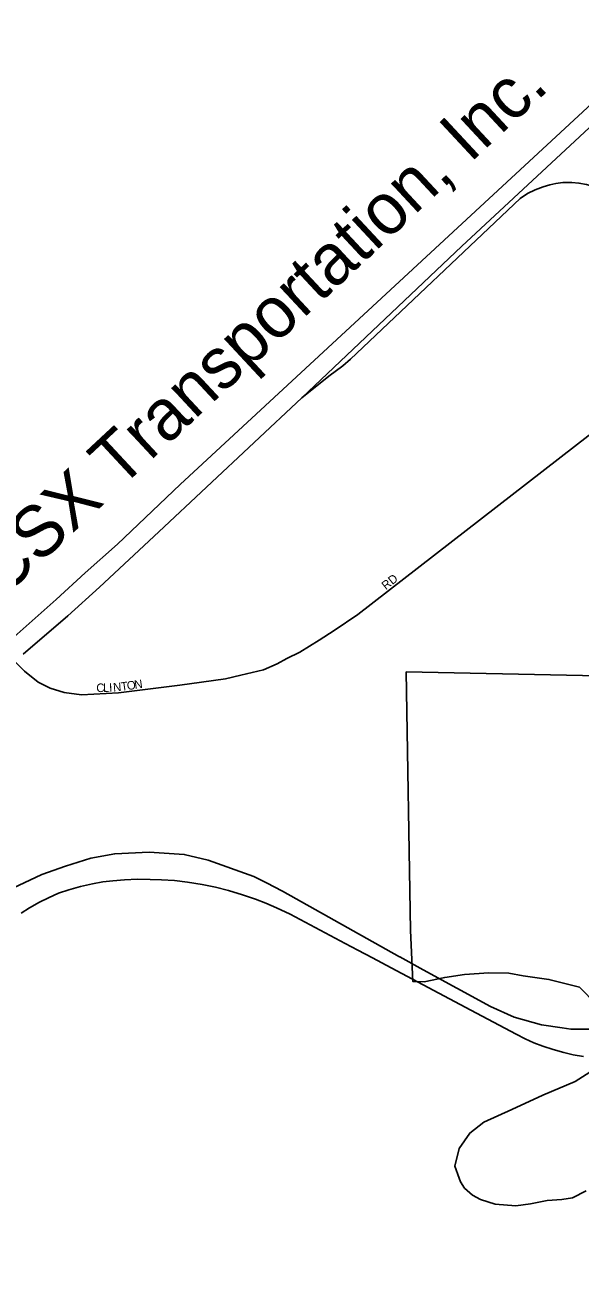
# Model space of a CAD drawing. Extents: x 2010165 to 2382125, y 1060529 to 1407316.
# Drawn here: x 2173298 to 2176547, y 1254931 to 1262187 of the extents above; entities that cross this region are included whole.
import ezdxf

# ---------------------------------------------------------------- set-up
doc = ezdxf.new("R2010")
doc.units = 0
for name, color, linetype in [('GM_X_City_Street', 7, 'Continuous'), ('GM_X_City_Street_Text', 7, 'Continuous'), ('GM_X_Corporation', 7, 'Continuous'), ('GM_X_Interstate_Route', 7, 'Continuous'), ('GM_X_Rail_Line', 7, 'Continuous'), ('GM_X_Rail_Line_Text', 7, 'Continuous')]:
    doc.layers.add(name, color=color, linetype=linetype)

msp = doc.modelspace()

# ---------------------------------------------------------------- linework, layer by layer
at = {"layer": 'GM_X_City_Street'}
msp.add_lwpolyline([(2173207.6, 1258493), (2173295.7, 1258406.8), (2173376.8, 1258341.5), (2173445.4, 1258306.5), (2173527.9, 1258281.5), (2173629.1, 1258267), (2173845.6, 1258279.4), (2174204, 1258323.9), (2174331.8, 1258341.3), (2174472.8, 1258361.4), (2174562.5, 1258382.9), (2174694.1, 1258413), (2174773.6, 1258448.4), (2174831.2, 1258479.4), (2174906.6, 1258516.6), (2175019.6, 1258586.6), (2175106.7, 1258643.3), (2175245.3, 1258738.5), (2176782, 1259929.7)], dxfattribs=at)
at = {"layer": 'GM_X_Corporation'}
for points in [[(2168931.9, 1254641.4), (2170320.6, 1256015.7), (2170584.5, 1256241.6), (2171046.5, 1256679.9), (2171687.6, 1257280.3), (2172071.1, 1257636.9), (2172513.6, 1258046.7), (2172598.2, 1258122.6), (2172754.1, 1258242), (2172921.9, 1258361.7), (2173164.7, 1258545), (2173306.4, 1258670.2), (2173481.6, 1258826.1), (2173650.7, 1258981.8), (2173839.7, 1259150), (2174207.3, 1259498.3), (2177112.4, 1262187.1)], [(2177112.4, 1262187.1), (2174207.3, 1259498.3), (2173839.7, 1259150), (2173650.7, 1258981.8), (2173481.6, 1258826.1), (2173306.4, 1258670.2), (2173164.7, 1258545)], [(2177685.3, 1258358.3), (2175528.8, 1258401.6), (2175553.6, 1256889.5), (2175566.9, 1256590.8), (2175635, 1256589.5), (2175754.8, 1256614.9), (2175870.8, 1256632.1), (2176012.8, 1256641.7), (2176128.9, 1256638.9), (2176213.2, 1256623.7), (2176363.5, 1256603.3), (2176542.2, 1256557), (2176643.5, 1256453.8)], [(2176643.5, 1256453.8), (2176542.2, 1256557), (2176363.5, 1256603.3), (2176213.2, 1256623.7), (2176128.9, 1256638.9), (2176012.8, 1256641.7), (2175870.8, 1256632.1), (2175754.8, 1256614.9), (2175635, 1256589.5), (2175566.9, 1256590.8), (2175553.6, 1256889.5), (2175528.8, 1258401.6), (2177685.3, 1258358.3)], [(2176623.7, 1256074.5), (2176516.4, 1256005.1), (2176329.1, 1255924.9), (2176147.8, 1255842.7), (2175982.5, 1255768.8), (2175901.1, 1255703.7), (2175838.1, 1255614.8), (2175813.2, 1255510.2), (2175838, 1255440.3), (2175846.3, 1255418.3), (2175870.7, 1255382.5), (2175917.2, 1255340.8), (2175963.5, 1255315.3), (2176049.9, 1255288.1), (2176170.1, 1255279.3), (2176256.1, 1255290.3), (2176354, 1255309.4), (2176440, 1255316.3), (2176501.9, 1255325), (2176581.5, 1255365.9)], [(2176581.5, 1255365.9), (2176501.9, 1255325), (2176440, 1255316.3), (2176354, 1255309.4), (2176256.1, 1255290.3), (2176170.1, 1255279.3), (2176049.9, 1255288.1), (2175963.5, 1255315.3), (2175917.2, 1255340.8), (2175870.7, 1255382.5), (2175846.3, 1255418.3), (2175838, 1255440.3), (2175813.2, 1255510.2), (2175838.1, 1255614.8), (2175901.1, 1255703.7), (2175982.5, 1255768.8), (2176147.8, 1255842.7), (2176329.1, 1255924.9), (2176516.4, 1256005.1), (2176623.7, 1256074.5)]]:
    msp.add_lwpolyline(points, dxfattribs=at)
at = {"layer": 'GM_X_Interstate_Route'}
for points in [[(2170670.8, 1256097.7), (2170692.1, 1256098.9), (2171048.3, 1256131.2), (2171333.6, 1256182.1), (2171580, 1256254.6), (2171769.7, 1256328.7), (2172015, 1256449.1), (2172326.6, 1256606.5), (2172890.6, 1256939.3), (2173041.8, 1257032.7), (2173227.9, 1257137.6), (2173397.2, 1257216.3), (2173536.2, 1257265.7), (2173684.9, 1257312.4), (2173824, 1257338.4), (2174025.4, 1257347.6), (2174230.8, 1257334.6), (2174370.2, 1257300.9), (2174637.8, 1257205.2), (2174711.6, 1257167.6)], [(2174711.6, 1257167.6), (2174804.7, 1257120.1), (2175489.8, 1256734.9)], [(2175489.8, 1256734.9), (2175491.2, 1256734.1), (2175627.7, 1256659.6)], [(2175627.7, 1256659.6), (2176021.3, 1256444.5), (2176160.6, 1256382.2), (2176320.1, 1256336.4), (2176442.2, 1256319.4)], [(2176442.2, 1256319.4), (2176492.3, 1256312.5), (2176651.3, 1256312.5)]]:
    msp.add_lwpolyline(points, dxfattribs=at)
at = {"layer": 'GM_X_Rail_Line'}
for points in [[(2174918, 1260005.9), (2175854.2, 1260893.2), (2177039.4, 1261993.5)], [(2174918, 1260005.9), (2175076.5, 1260131.7), (2175158.5, 1260192.6), (2175202.6, 1260232.1), (2176196, 1261171.2), (2176239, 1261200.3), (2176283.9, 1261221.3), (2176330.7, 1261240), (2176369.4, 1261251.4), (2176405.2, 1261259.1), (2176445.3, 1261263.8), (2176497.8, 1261264.8), (2176538.9, 1261261.5), (2176584.3, 1261252.9), (2176638.2, 1261238.1), (2177063.9, 1261073.2), (2177312.7, 1260976.5)], [(2173287.7, 1258505.2), (2173549.7, 1258729.3), (2173735.7, 1258896.7), (2174082.7, 1259220.6), (2174918, 1260005.9)], [(2173276.5, 1256990.7), (2173324.6, 1257021), (2173383.2, 1257053.9), (2173435.9, 1257080.9), (2173495.9, 1257106.6), (2173555.9, 1257127), (2173623.7, 1257146.8), (2173694.2, 1257161.3), (2173754.8, 1257173.2), (2173813.5, 1257179.8), (2173882, 1257185), (2173957.8, 1257189.6), (2174030.9, 1257188.3), (2174097.5, 1257186.3), (2174173.9, 1257181.7), (2174249, 1257171.8), (2174334.7, 1257158), (2174413.7, 1257142.2), (2174488.9, 1257122.4), (2174571.9, 1257098.1), (2174648.3, 1257072.4), (2174707.6, 1257049.3), (2174770.2, 1257022.3), (2174849.9, 1256985.4), (2175171.5, 1256813.4), (2175245.9, 1256773.2), (2175331.6, 1256729.1), (2175441.6, 1256670.4), (2175906.1, 1256422.7), (2176172.3, 1256283), (2176225.7, 1256255.3), (2176275.1, 1256232.3), (2176329.2, 1256211.8), (2176387.8, 1256192.1), (2176450.4, 1256174.9), (2176505.1, 1256162.4), (2176565.7, 1256152.5)]]:
    msp.add_lwpolyline(points, dxfattribs=at)

# ---------------------------------------------------------------- texts
at = {"layer": 'GM_X_City_Street_Text'}
for s, rotation, p in [('RD', 38.66336, (2175410, 1258879.3)), ('C', 2.04021, (2173717.1, 1258282.9)), ('L', 2.0522, (2173756.7, 1258284.3)), ('I', 2.05477, (2173791.9, 1258285.6)), ('N', 4.3715, (2173816.1, 1258286.5)), ('T', 8.21324, (2173863.6, 1258290.3)), ('O', 8.36514, (2173898.6, 1258295.3)), ('N', 8.35571, (2173942.1, 1258301.7))]:
    msp.add_text(s, height=50, rotation=rotation, dxfattribs=at).set_placement(p)
at = {"layer": 'GM_X_Rail_Line_Text'}
msp.add_text('CSX Transportation, Inc.', height=299, rotation=42.94165, dxfattribs=at).set_placement((2173168.4, 1258831))

doc.saveas('drawing.dxf')
